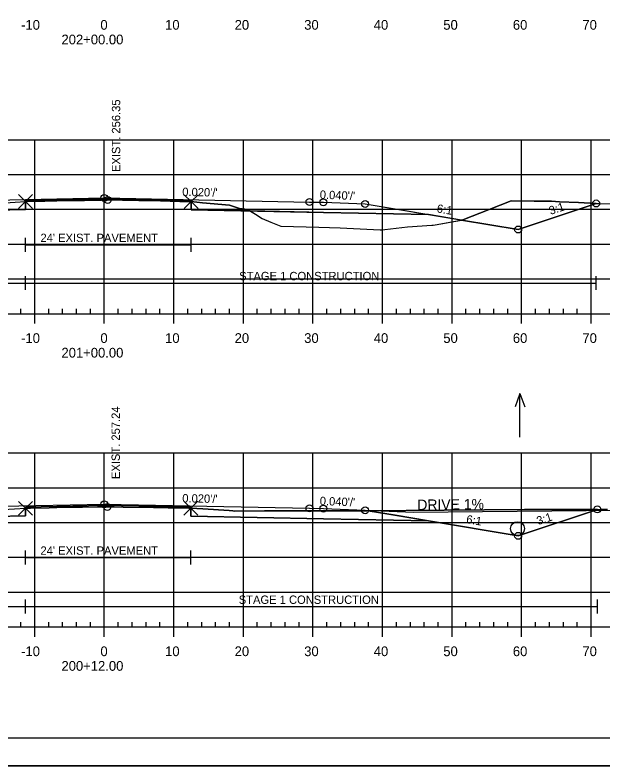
# Model space of a CAD drawing. Extents: x 1365647 to 1367999, y 387113 to 400173.
# Drawn here: x 1365881.3 to 1365965.8, y 389719.5 to 389827.3 of the extents above; entities that cross this region are included whole.
import ezdxf

# ---------------------------------------------------------------- set-up
doc = ezdxf.new("R2010")
doc.units = 0
for name, color, linetype in [('R_Alt Surface', 7, 'Continuous'), ('R_Axis', 7, 'Continuous'), ('R_Axis Annot', 7, 'Continuous'), ('R_Border', 7, 'Continuous'), ('R_Contours', 7, 'Continuous'), ('R_Drive', 7, 'Continuous'), ('R_Exist Surface', 7, 'Continuous'), ('R_Fin Surface', 7, 'Continuous'), ('R_Fin Surface Annot', 7, 'Continuous'), ('R_Grid', 7, 'Continuous'), ('R_No Plot', 7, 'Continuous'), ('R_Proposed Const Limits', 7, 'Continuous'), ('R_Water', 7, 'Continuous'), ('R_Water Annot', 7, 'Continuous'), ('R_Xsect Elev', 7, 'Continuous')]:
    doc.layers.add(name, color=color, linetype=linetype)

msp = doc.modelspace()

# ---------------------------------------------------------------- linework, layer by layer
at = {"layer": 'R_Alt Surface'}
for points in [[(1365847.47, 389798.68), (1365862.59, 389798.98), (1365882.77, 389799.39), (1365882.77, 389800.67), (1365894.09, 389800.9), (1365906.57, 389800.65), (1365906.57, 389799.36), (1365925.59, 389798.98), (1365940.72, 389798.68)], [(1365847.47, 389754.67), (1365862.59, 389754.97), (1365882.76, 389755.37), (1365882.76, 389756.66), (1365894.09, 389756.89), (1365906.52, 389756.64), (1365906.52, 389755.35), (1365925.59, 389754.97), (1365940.72, 389754.67)]]:
    msp.add_lwpolyline(points, dxfattribs=at)
at = {"layer": 'R_Axis'}
for p, q in [((1365749.09, 389784.43), (1366039.09, 389784.43)), ((1365882.09, 389784.43), (1365882.09, 389785.13)), ((1365884.09, 389783.03), (1365884.09, 389784.43)), ((1365886.09, 389784.43), (1365886.09, 389785.13)), ((1365888.09, 389784.43), (1365888.09, 389785.13)), ((1365890.09, 389784.43), (1365890.09, 389785.13)), ((1365892.09, 389784.43), (1365892.09, 389785.13)), ((1365894.09, 389783.03), (1365894.09, 389784.43)), ((1365896.09, 389784.43), (1365896.09, 389785.13)), ((1365898.09, 389784.43), (1365898.09, 389785.13)), ((1365900.09, 389784.43), (1365900.09, 389785.13)), ((1365902.09, 389784.43), (1365902.09, 389785.13)), ((1365904.09, 389783.03), (1365904.09, 389784.43)), ((1365906.09, 389784.43), (1365906.09, 389785.13)), ((1365908.09, 389784.43), (1365908.09, 389785.13)), ((1365910.09, 389784.43), (1365910.09, 389785.13)), ((1365912.09, 389784.43), (1365912.09, 389785.13)), ((1365914.09, 389783.03), (1365914.09, 389784.43)), ((1365916.09, 389784.43), (1365916.09, 389785.13)), ((1365918.09, 389784.43), (1365918.09, 389785.13)), ((1365920.09, 389784.43), (1365920.09, 389785.13)), ((1365922.09, 389784.43), (1365922.09, 389785.13)), ((1365924.09, 389783.03), (1365924.09, 389784.43)), ((1365926.09, 389784.43), (1365926.09, 389785.13)), ((1365928.09, 389784.43), (1365928.09, 389785.13)), ((1365930.09, 389784.43), (1365930.09, 389785.13)), ((1365932.09, 389784.43), (1365932.09, 389785.13)), ((1365934.09, 389783.03), (1365934.09, 389784.43)), ((1365936.09, 389784.43), (1365936.09, 389785.13)), ((1365938.09, 389784.43), (1365938.09, 389785.13)), ((1365940.09, 389784.43), (1365940.09, 389785.13)), ((1365942.09, 389784.43), (1365942.09, 389785.13)), ((1365944.09, 389783.03), (1365944.09, 389784.43)), ((1365946.09, 389784.43), (1365946.09, 389785.13)), ((1365948.09, 389784.43), (1365948.09, 389785.13)), ((1365950.09, 389784.43), (1365950.09, 389785.13)), ((1365952.09, 389784.43), (1365952.09, 389785.13)), ((1365954.09, 389783.03), (1365954.09, 389784.43)), ((1365956.09, 389784.43), (1365956.09, 389785.13)), ((1365958.09, 389784.43), (1365958.09, 389785.13)), ((1365960.09, 389784.43), (1365960.09, 389785.13)), ((1365962.09, 389784.43), (1365962.09, 389785.13)), ((1365964.09, 389783.03), (1365964.09, 389784.43)), ((1365882.09, 389739.43), (1365882.09, 389740.13)), ((1365886.09, 389739.43), (1365886.09, 389740.13)), ((1365888.09, 389739.43), (1365888.09, 389740.13)), ((1365890.09, 389739.43), (1365890.09, 389740.13)), ((1365892.09, 389739.43), (1365892.09, 389740.13)), ((1365896.09, 389739.43), (1365896.09, 389740.13)), ((1365898.09, 389739.43), (1365898.09, 389740.13)), ((1365900.09, 389739.43), (1365900.09, 389740.13)), ((1365902.09, 389739.43), (1365902.09, 389740.13)), ((1365906.09, 389739.43), (1365906.09, 389740.13)), ((1365908.09, 389739.43), (1365908.09, 389740.13)), ((1365910.09, 389739.43), (1365910.09, 389740.13)), ((1365912.09, 389739.43), (1365912.09, 389740.13)), ((1365916.09, 389739.43), (1365916.09, 389740.13)), ((1365918.09, 389739.43), (1365918.09, 389740.13)), ((1365920.09, 389739.43), (1365920.09, 389740.13)), ((1365922.09, 389739.43), (1365922.09, 389740.13)), ((1365926.09, 389739.43), (1365926.09, 389740.13)), ((1365928.09, 389739.43), (1365928.09, 389740.13)), ((1365930.09, 389739.43), (1365930.09, 389740.13)), ((1365932.09, 389739.43), (1365932.09, 389740.13)), ((1365936.09, 389739.43), (1365936.09, 389740.13)), ((1365938.09, 389739.43), (1365938.09, 389740.13)), ((1365940.09, 389739.43), (1365940.09, 389740.13)), ((1365942.09, 389739.43), (1365942.09, 389740.13)), ((1365946.09, 389739.43), (1365946.09, 389740.13)), ((1365948.09, 389739.43), (1365948.09, 389740.13)), ((1365950.09, 389739.43), (1365950.09, 389740.13)), ((1365952.09, 389739.43), (1365952.09, 389740.13)), ((1365956.09, 389739.43), (1365956.09, 389740.13)), ((1365958.09, 389739.43), (1365958.09, 389740.13)), ((1365960.09, 389739.43), (1365960.09, 389740.13)), ((1365962.09, 389739.43), (1365962.09, 389740.13)), ((1365749.09, 389739.43), (1366039.09, 389739.43)), ((1365884.09, 389738.03), (1365884.09, 389739.43)), ((1365894.09, 389738.03), (1365894.09, 389739.43)), ((1365904.09, 389738.03), (1365904.09, 389739.43)), ((1365914.09, 389738.03), (1365914.09, 389739.43)), ((1365924.09, 389738.03), (1365924.09, 389739.43)), ((1365934.09, 389738.03), (1365934.09, 389739.43)), ((1365944.09, 389738.03), (1365944.09, 389739.43)), ((1365954.09, 389738.03), (1365954.09, 389739.43)), ((1365964.09, 389738.03), (1365964.09, 389739.43))]:
    msp.add_line(p, q, dxfattribs=at)
at = {"layer": 'R_Border'}
msp.add_line((1366052.27, 389723.43), (1365736.09, 389723.43), dxfattribs=at)
at = {"layer": 'R_Contours'}
for p, q in [((1365906.57, 389800.53), (1365906.57, 389799.36)), ((1365906.57, 389799.36), (1365915.06, 389799.19)), ((1365953.59, 389796.53), (1365964.81, 389800.27)), ((1365945.43, 389797.89), (1365953.59, 389796.53)), ((1365906.52, 389756.49), (1365906.52, 389755.35)), ((1365964.98, 389756.32), (1365964.37, 389756.31)), ((1365935.89, 389755.47), (1365932.01, 389756.12)), ((1365940.72, 389754.67), (1365935.89, 389755.47))]:
    msp.add_line(p, q, dxfattribs=at)
for points in [[(1365873.3, 389799.2), (1365874.67, 389799.75), (1365875.73, 389799.92), (1365877.54, 389800.21), (1365881.29, 389800.45), (1365882.77, 389800.54), (1365882.77, 389799.39)], [(1365882.77, 389800.54), (1365882.98, 389800.55), (1365885.53, 389800.62), (1365887.25, 389800.67), (1365888.52, 389800.7), (1365890.05, 389800.71), (1365891.23, 389800.72), (1365893.61, 389800.76), (1365894.58, 389800.78), (1365894.6, 389800.78), (1365894.85, 389800.79), (1365896.71, 389800.74), (1365899.07, 389800.71), (1365900.71, 389800.69), (1365902.16, 389800.65), (1365904.97, 389800.57), (1365906.57, 389800.53), (1365906.57, 389800.65), (1365894.09, 389800.9), (1365882.77, 389800.67)], [(1365906.57, 389800.53), (1365908.2, 389800.38), (1365912.09, 389800.01), (1365913.51, 389799.57), (1365914.31, 389799.44), (1365914.88, 389799.3), (1365915.06, 389799.19), (1365906.57, 389799.36)], [(1365945.43, 389797.89), (1365945.63, 389797.93), (1365949.42, 389799.41), (1365952.58, 389800.67), (1365955.91, 389800.62), (1365958.39, 389800.6), (1365959.54, 389800.52), (1365962.26, 389800.4), (1365964.75, 389800.28), (1365964.81, 389800.27), (1365953.59, 389796.53)], [(1365915.06, 389799.19), (1365915.81, 389798.74), (1365916.78, 389798.09), (1365918.01, 389797.59), (1365919.48, 389796.99), (1365924.93, 389796.86), (1365927.99, 389796.76), (1365933.76, 389796.5), (1365934.11, 389796.48), (1365934.43, 389796.53), (1365937.67, 389796.93), (1365941.2, 389797.13), (1365941.39, 389797.14), (1365941.67, 389797.19), (1365945.43, 389797.89), (1365940.72, 389798.68), (1365925.59, 389798.98)], [(1365873.99, 389755.2), (1365875.83, 389755.98), (1365876.45, 389756.04), (1365877.94, 389756.21), (1365881.19, 389756.38), (1365882.76, 389756.47), (1365882.76, 389755.37)], [(1365882.76, 389756.47), (1365883.46, 389756.5), (1365886.18, 389756.56), (1365888.42, 389756.63), (1365889.92, 389756.64), (1365890.94, 389756.65), (1365893.12, 389756.67), (1365893.61, 389756.68), (1365894.53, 389756.67), (1365894.67, 389756.67), (1365895.53, 389756.67), (1365896.81, 389756.64), (1365901.16, 389756.6), (1365901.67, 389756.6), (1365903.27, 389756.56), (1365905.18, 389756.52), (1365906.22, 389756.5), (1365906.52, 389756.49), (1365906.52, 389756.64), (1365894.09, 389756.89), (1365882.76, 389756.66)], [(1365906.52, 389756.49), (1365908.26, 389756.4), (1365912.04, 389756.16), (1365912.55, 389756.11), (1365912.88, 389756.07), (1365917.14, 389756.09), (1365921.13, 389756.11), (1365931.85, 389756.12), (1365942.97, 389756.22), (1365954.5, 389756.31), (1365964.37, 389756.31), (1365964.98, 389756.32), (1365953.59, 389752.52), (1365940.72, 389754.67), (1365925.59, 389754.97), (1365906.52, 389755.35)]]:
    msp.add_lwpolyline(points, close=True, dxfattribs=at)
for points in [[(1365915.06, 389799.19), (1365914.88, 389799.3), (1365914.31, 389799.44), (1365913.51, 389799.57), (1365912.09, 389800.01), (1365908.2, 389800.38), (1365906.57, 389800.53)], [(1365964.81, 389800.27), (1365964.75, 389800.28), (1365962.26, 389800.4), (1365959.54, 389800.52), (1365958.39, 389800.6), (1365955.91, 389800.62), (1365952.58, 389800.67), (1365949.42, 389799.41), (1365945.63, 389797.93), (1365945.43, 389797.89)], [(1365932.01, 389756.12), (1365931.85, 389756.12), (1365921.13, 389756.11), (1365917.14, 389756.09), (1365912.88, 389756.07), (1365912.55, 389756.11), (1365912.04, 389756.16), (1365908.26, 389756.4), (1365906.52, 389756.49)], [(1365932.01, 389756.12), (1365935.89, 389755.47), (1365940.72, 389754.67), (1365953.59, 389752.52), (1365964.98, 389756.32)], [(1365964.37, 389756.31), (1365954.5, 389756.31), (1365942.97, 389756.22), (1365932.01, 389756.12)], [(1365906.52, 389755.35), (1365925.59, 389754.97), (1365940.72, 389754.67)]]:
    msp.add_lwpolyline(points, dxfattribs=at)
at = {"layer": 'R_Drive'}
for p, q in [((1365931.57, 389756.19), (1365938.56, 389755.91)), ((1365938.56, 389755.91), (1365979.09, 389756.29))]:
    msp.add_line(p, q, dxfattribs=at)
at = {"layer": 'R_Exist Surface'}
for points in [[(1365877.54, 389800.21), (1365881.29, 389800.45), (1365882.77, 389800.54), (1365882.98, 389800.55), (1365885.53, 389800.62), (1365887.25, 389800.67), (1365888.52, 389800.7), (1365890.05, 389800.71), (1365891.23, 389800.72), (1365893.61, 389800.76), (1365894.58, 389800.78), (1365894.6, 389800.78), (1365894.85, 389800.79), (1365896.71, 389800.74), (1365899.07, 389800.71), (1365900.71, 389800.69), (1365902.16, 389800.65), (1365904.97, 389800.57), (1365906.57, 389800.53), (1365908.2, 389800.38), (1365912.09, 389800.01), (1365913.51, 389799.57), (1365914.31, 389799.44), (1365914.88, 389799.3), (1365915.81, 389798.74), (1365916.78, 389798.09), (1365918.01, 389797.59), (1365919.48, 389796.99), (1365924.93, 389796.86), (1365927.99, 389796.76), (1365933.76, 389796.5), (1365934.11, 389796.48), (1365934.43, 389796.53), (1365937.67, 389796.93), (1365941.2, 389797.13), (1365941.39, 389797.14), (1365941.67, 389797.19), (1365945.63, 389797.93), (1365949.42, 389799.41), (1365952.58, 389800.67), (1365955.91, 389800.62), (1365958.39, 389800.6), (1365959.54, 389800.52), (1365962.26, 389800.4), (1365964.75, 389800.28), (1365965.2, 389800.27), (1365977.35, 389800.2)], [(1365881.19, 389756.38), (1365882.76, 389756.47), (1365883.46, 389756.5), (1365886.18, 389756.56), (1365888.42, 389756.63), (1365889.92, 389756.64), (1365890.94, 389756.65), (1365893.12, 389756.67), (1365893.61, 389756.68), (1365894.53, 389756.67), (1365894.67, 389756.67), (1365895.53, 389756.67), (1365896.81, 389756.64), (1365901.16, 389756.6), (1365901.67, 389756.6), (1365903.27, 389756.56), (1365905.18, 389756.52), (1365906.22, 389756.5), (1365906.52, 389756.49), (1365908.26, 389756.4), (1365912.04, 389756.16), (1365912.55, 389756.11), (1365912.88, 389756.07), (1365917.14, 389756.09), (1365921.13, 389756.11), (1365931.85, 389756.12), (1365942.97, 389756.22), (1365954.5, 389756.31), (1365964.37, 389756.31), (1365965.39, 389756.33), (1365966.43, 389756.34)]]:
    msp.add_lwpolyline(points, dxfattribs=at)
at = {"layer": 'R_Fin Surface'}
for points in [[(1365827.68, 389798.84), (1365834.59, 389796.53), (1365852.3, 389799.48), (1365856.59, 389800.2), (1365862.59, 389800.44), (1365864.59, 389800.48), (1365894.09, 389801.07), (1365923.59, 389800.48), (1365925.59, 389800.44), (1365931.59, 389800.2), (1365935.89, 389799.48), (1365953.59, 389796.53), (1365964.81, 389800.27)], [(1365827.68, 389798.84), (1365834.59, 389796.53), (1365847.47, 389798.68), (1365856.59, 389800.2), (1365862.59, 389800.44), (1365864.59, 389800.48), (1365894.09, 389801.07), (1365923.59, 389800.48), (1365925.59, 389800.44), (1365931.59, 389800.2), (1365940.72, 389798.68), (1365953.59, 389796.53), (1365964.81, 389800.27)], [(1365856.59, 389800.2), (1365862.59, 389800.44), (1365864.59, 389800.48), (1365894.09, 389801.07), (1365923.59, 389800.48), (1365925.59, 389800.44), (1365931.59, 389800.2)], [(1365828.04, 389754.71), (1365834.59, 389752.52), (1365852.3, 389755.47), (1365856.59, 389756.19), (1365862.59, 389756.43), (1365864.59, 389756.47), (1365894.09, 389757.06), (1365923.59, 389756.47), (1365925.59, 389756.43), (1365931.59, 389756.19), (1365935.89, 389755.47), (1365953.59, 389752.52), (1365964.98, 389756.32)], [(1365828.04, 389754.71), (1365834.59, 389752.52), (1365847.47, 389754.67), (1365856.59, 389756.19), (1365862.59, 389756.43), (1365864.59, 389756.47), (1365894.09, 389757.06), (1365923.59, 389756.47), (1365925.59, 389756.43), (1365931.59, 389756.19), (1365940.72, 389754.67), (1365953.59, 389752.52), (1365964.98, 389756.32)], [(1365856.59, 389756.19), (1365862.59, 389756.43), (1365864.59, 389756.47), (1365894.09, 389757.06), (1365923.59, 389756.47), (1365925.59, 389756.43), (1365931.59, 389756.19)]]:
    msp.add_lwpolyline(points, dxfattribs=at)
at = {"layer": 'R_Grid'}
for p, q in [((1365749.09, 389809.43), (1366039.09, 389809.43)), ((1365884.09, 389784.43), (1365884.09, 389809.43)), ((1365894.09, 389784.43), (1365894.09, 389809.43)), ((1365904.09, 389784.43), (1365904.09, 389809.43)), ((1365914.09, 389784.43), (1365914.09, 389809.43)), ((1365924.09, 389784.43), (1365924.09, 389809.43)), ((1365934.09, 389784.43), (1365934.09, 389809.43)), ((1365944.09, 389784.43), (1365944.09, 389809.43)), ((1365954.09, 389784.43), (1365954.09, 389809.43)), ((1365964.09, 389784.43), (1365964.09, 389809.43)), ((1365749.09, 389804.43), (1366039.09, 389804.43)), ((1365749.09, 389799.43), (1366039.09, 389799.43)), ((1365749.09, 389794.43), (1366039.09, 389794.43)), ((1365749.09, 389789.43), (1366039.09, 389789.43)), ((1365749.09, 389784.43), (1366039.09, 389784.43)), ((1365749.09, 389764.43), (1366039.09, 389764.43)), ((1365884.09, 389739.43), (1365884.09, 389764.43)), ((1365894.09, 389739.43), (1365894.09, 389764.43)), ((1365904.09, 389739.43), (1365904.09, 389764.43)), ((1365914.09, 389739.43), (1365914.09, 389764.43)), ((1365924.09, 389739.43), (1365924.09, 389764.43)), ((1365934.09, 389739.43), (1365934.09, 389764.43)), ((1365944.09, 389739.43), (1365944.09, 389764.43)), ((1365954.09, 389739.43), (1365954.09, 389764.43)), ((1365964.09, 389739.43), (1365964.09, 389764.43)), ((1365749.09, 389759.43), (1366039.09, 389759.43)), ((1365749.09, 389754.43), (1366039.09, 389754.43)), ((1365749.09, 389749.43), (1366039.09, 389749.43)), ((1365749.09, 389744.43), (1366039.09, 389744.43)), ((1365749.09, 389739.43), (1366039.09, 389739.43))]:
    msp.add_line(p, q, dxfattribs=at)
at = {"layer": 'R_No Plot'}
msp.add_line((1365723.69, 389719.46), (1366057.03, 389719.46), dxfattribs=at)
msp.add_lwpolyline([(1365723.69, 389932.79), (1366057.03, 389932.79), (1366057.03, 389719.45), (1365723.69, 389719.45)], close=True, dxfattribs=at)
for points in [[(1365882.77, 389800.54), (1365881.77, 389801.54), (1365882.77, 389800.54), (1365881.77, 389799.54), (1365882.77, 389800.54), (1365883.77, 389799.54), (1365882.77, 389800.54), (1365883.77, 389801.54)], [(1365906.57, 389800.53), (1365905.57, 389801.53), (1365906.57, 389800.53), (1365905.57, 389799.53), (1365906.57, 389800.53), (1365907.57, 389799.53), (1365906.57, 389800.53), (1365907.57, 389801.53)], [(1365882.76, 389756.47), (1365881.76, 389757.47), (1365882.76, 389756.47), (1365881.76, 389755.47), (1365882.76, 389756.47), (1365883.76, 389755.47), (1365882.76, 389756.47), (1365883.76, 389757.47)], [(1365906.52, 389756.49), (1365905.52, 389757.49), (1365906.52, 389756.49), (1365905.52, 389755.49), (1365906.52, 389756.49), (1365907.52, 389755.49), (1365906.52, 389756.49), (1365907.52, 389757.49)]]:
    msp.add_lwpolyline(points, dxfattribs=at)
for centre in [(1365894.09, 389801.07), (1365894.09, 389801.07), (1365894.09, 389801.07), (1365894.09, 389801.07), (1365894.09, 389801.07), (1365894.58, 389800.78), (1365923.59, 389800.48), (1365923.59, 389800.48), (1365923.59, 389800.48), (1365923.59, 389800.48), (1365923.59, 389800.48), (1365925.59, 389800.44), (1365925.59, 389800.44), (1365925.59, 389800.44), (1365925.59, 389800.44), (1365925.59, 389800.44), (1365931.59, 389800.2), (1365931.59, 389800.2), (1365931.59, 389800.2), (1365931.59, 389800.2), (1365931.59, 389800.2), (1365964.81, 389800.27), (1365964.81, 389800.27), (1365953.59, 389796.53), (1365953.59, 389796.53), (1365953.59, 389796.53), (1365953.59, 389796.53), (1365953.59, 389796.53), (1365894.09, 389757.06), (1365894.09, 389757.06), (1365894.09, 389757.06), (1365894.09, 389757.06), (1365894.09, 389757.06), (1365894.53, 389756.67), (1365923.59, 389756.47), (1365923.59, 389756.47), (1365923.59, 389756.47), (1365923.59, 389756.47), (1365923.59, 389756.47), (1365925.59, 389756.43), (1365925.59, 389756.43), (1365925.59, 389756.43), (1365925.59, 389756.43), (1365925.59, 389756.43), (1365931.59, 389756.19), (1365931.59, 389756.19), (1365931.59, 389756.19), (1365931.59, 389756.19), (1365931.59, 389756.19), (1365964.98, 389756.32), (1365964.98, 389756.32), (1365953.59, 389752.52), (1365953.59, 389752.52), (1365953.59, 389752.52), (1365953.59, 389752.52), (1365953.59, 389752.52)]:
    msp.add_circle(centre, 0.5, dxfattribs=at)
at = {"layer": 'R_Proposed Const Limits'}
for points in [[(1365931.59, 389800.2), (1365953.59, 389796.53), (1365964.81, 389800.27)], [(1365931.59, 389756.19), (1365953.59, 389752.52), (1365964.98, 389756.32)]]:
    msp.add_lwpolyline(points, dxfattribs=at)
at = {"layer": 'R_Water'}
for p, q in [((1365882.77, 389793.34), (1365882.77, 389795.34)), ((1365906.57, 389793.34), (1365906.57, 389795.34)), ((1365882.77, 389794.34), (1365906.57, 389794.34)), ((1365882.77, 389787.84), (1365882.77, 389789.84)), ((1365964.81, 389787.84), (1365964.81, 389789.84)), ((1365827.68, 389788.84), (1365882.77, 389788.84)), ((1365882.77, 389788.84), (1365964.81, 389788.84)), ((1365882.76, 389748.41), (1365882.76, 389750.41)), ((1365906.52, 389748.41), (1365906.52, 389750.41)), ((1365882.76, 389749.41), (1365906.52, 389749.41)), ((1365882.76, 389741.35), (1365882.76, 389743.35)), ((1365964.98, 389741.35), (1365964.98, 389743.35)), ((1365828.04, 389742.35), (1365882.76, 389742.35)), ((1365882.76, 389742.35), (1365964.98, 389742.35))]:
    msp.add_line(p, q, dxfattribs=at)
msp.add_circle((1365953.5, 389753.55), 1, dxfattribs=at)
at = {"layer": 'R_Water Annot'}
for p, q in [((1365953.85, 389772.97), (1365953.15, 389771.05)), ((1365953.85, 389766.69), (1365953.85, 389772.97)), ((1365953.85, 389772.97), (1365954.55, 389771.05))]:
    msp.add_line(p, q, dxfattribs=at)

# ---------------------------------------------------------------- texts
at = {"layer": 'R_Axis Annot'}
for s, p in [('-10', (1365882.13, 389825.23)), ('0', (1365893.53, 389825.23)), ('10', (1365902.83, 389825.23)), ('20', (1365912.83, 389825.23)), ('30', (1365922.83, 389825.23)), ('40', (1365932.83, 389825.23)), ('50', (1365942.83, 389825.23)), ('60', (1365952.83, 389825.23)), ('70', (1365962.83, 389825.23)), ('202+00.00', (1365887.93, 389823.13)), ('-10', (1365882.13, 389780.23)), ('0', (1365893.53, 389780.23)), ('10', (1365902.83, 389780.23)), ('20', (1365912.83, 389780.23)), ('30', (1365922.83, 389780.23)), ('40', (1365932.83, 389780.23)), ('50', (1365942.83, 389780.23)), ('60', (1365952.83, 389780.23)), ('70', (1365962.83, 389780.23)), ('201+00.00', (1365887.93, 389778.13)), ('-10', (1365882.13, 389735.23)), ('0', (1365893.53, 389735.23)), ('10', (1365902.83, 389735.23)), ('20', (1365912.83, 389735.23)), ('30', (1365922.83, 389735.23)), ('40', (1365932.83, 389735.23)), ('50', (1365942.83, 389735.23)), ('60', (1365952.83, 389735.23)), ('70', (1365962.83, 389735.23)), ('200+12.00', (1365887.93, 389733.13))]:
    msp.add_text(s, height=1.4, dxfattribs=at).set_placement(p)
at = {"layer": 'R_Drive'}
msp.add_text('DRIVE 1%', height=1.5, rotation=0.635, dxfattribs=at).set_placement((1365939.1, 389756.22))
at = {"layer": 'R_Fin Surface Annot'}
for s, rotation, p in [("0.020'/'", 358.8542, (1365905.29, 389801.35)), ("0.040'/'", 357.7094, (1365925.05, 389800.96)), ('6:1', 350.5377, (1365941.83, 389799)), ('3:1', 18.4349, (1365958.26, 389798.62)), ("0.020'/'", 358.8542, (1365905.29, 389757.33)), ("0.040'/'", 357.7094, (1365925.05, 389756.95)), ('6:1', 350.5377, (1365946.06, 389754.35)), ('3:1', 18.4349, (1365956.48, 389754.05))]:
    msp.add_text(s, height=1.2, rotation=rotation, dxfattribs=at).set_placement(p)
at = {"layer": 'R_Water'}
for s, p in [("24' EXIST. PAVEMENT", (1365884.91, 389794.73)), ('STAGE 1 CONSTRUCTION', (1365913.48, 389789.24)), ("24' EXIST. PAVEMENT", (1365884.91, 389749.8)), ('STAGE 1 CONSTRUCTION', (1365913.42, 389742.74))]:
    msp.add_text(s, height=1.2, dxfattribs=at).set_placement(p)
at = {"layer": 'R_Xsect Elev'}
for s, p in [('EXIST. 256.35', (1365896.38, 389804.78)), ('EXIST. 257.24', (1365896.33, 389760.67))]:
    msp.add_text(s, height=1.2, rotation=90, dxfattribs=at).set_placement(p)

doc.saveas('drawing.dxf')
